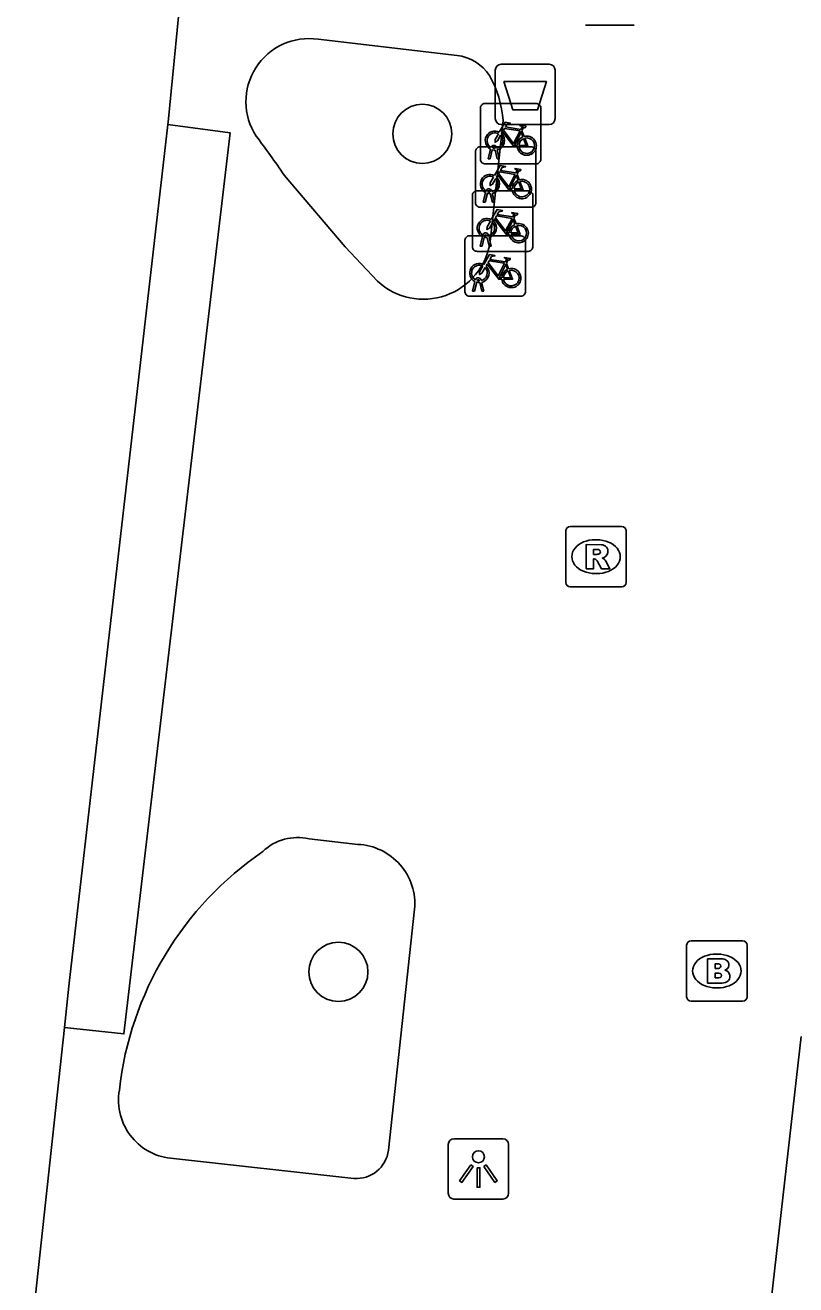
# Model space of a CAD drawing. Extents: x 162026 to 163499, y 387297 to 388169.
# Drawn here: x 162265.66 to 162278.4, y 387569.33 to 387590.17 of the extents above; entities that cross this region are included whole.
import ezdxf

# ---------------------------------------------------------------- set-up
doc = ezdxf.new("R2010")
doc.units = 0
for name, color, linetype in [('IMGEO_Afvalbak', 7, 'Continuous'), ('IMGEO_Boom', 7, 'Continuous'), ('IMGEO_Brandkraan', 7, 'Continuous'), ('IMGEO_Fietsenrek', 7, 'Continuous'), ('IMGEO_Lichtpunt', 7, 'Continuous'), ('IMGEO_Pand', 7, 'Continuous'), ('IMGEO_Rijbaan_lokaal_gesloten', 7, 'Continuous'), ('IMGEO_Rioolput', 7, 'Continuous'), ('IMGEO_Voetpad_gesloten', 7, 'Continuous'), ('IMGEO_Voetpad_open', 7, 'Continuous')]:
    doc.layers.add(name, color=color, linetype=linetype)

msp = doc.modelspace()

# ---------------------------------------------------------------- linework, layer by layer
at = {"layer": 'IMGEO_Afvalbak'}
for p, q in [((162273.431, 387588.625), (162273.431, 387589.425)), ((162273.431, 387589.425), (162273.431, 387588.625)), ((162273.531, 387589.525), (162274.321, 387589.525)), ((162274.321, 387589.525), (162273.531, 387589.525)), ((162274.421, 387589.425), (162274.421, 387588.625)), ((162274.421, 387588.625), (162274.421, 387589.425)), ((162274.321, 387588.525), (162273.531, 387588.525)), ((162273.531, 387588.525), (162274.321, 387588.525))]:
    msp.add_line(p, q, dxfattribs=at)
msp.add_lwpolyline([(162273.574, 387589.239), (162274.278, 387589.239), (162274.129, 387588.769), (162273.723, 387588.769), (162273.574, 387589.239)], dxfattribs=at)
for centre, start, end in [((162273.531, 387589.425), 90, 180), ((162273.531, 387589.425), 90, 180), ((162274.321, 387589.425), 0, 90), ((162274.321, 387589.425), 360, 90), ((162273.531, 387588.625), 180, 270), ((162273.531, 387588.625), 180, 270), ((162274.321, 387588.625), 270, 0), ((162274.321, 387588.625), 270, 0)]:
    msp.add_arc(centre, 0.1, start, end, dxfattribs=at)
at = {"layer": 'IMGEO_Boom'}
for centre in [(162272.225, 387588.373), (162270.837, 387574.509)]:
    msp.add_circle(centre, 0.489, dxfattribs=at)
at = {"layer": 'IMGEO_Brandkraan'}
for p, q in [((162276.67, 387575.023), (162277.522, 387575.023)), ((162276.595, 387574.097), (162276.595, 387574.949)), ((162277.083, 387574.803), (162277.108, 387574.803)), ((162277.596, 387574.949), (162277.596, 387574.097)), ((162277.106, 387574.243), (162277.081, 387574.243)), ((162277.522, 387574.023), (162276.67, 387574.023))]:
    msp.add_line(p, q, dxfattribs=at)
for points in [[(162276.67, 387575.023), (162277.522, 387575.023)], [(162276.595, 387574.097), (162276.595, 387574.949)], [(162277.596, 387574.949), (162277.596, 387574.097)], [(162276.943, 387574.723), (162276.943, 387574.323), (162277.156, 387574.323)], [(162277.174, 387574.723), (162276.943, 387574.723)], [(162277.122, 387574.642), (162277.068, 387574.642), (162277.068, 387574.566)], [(162277.068, 387574.566), (162277.121, 387574.566)], [(162277.13, 387574.49), (162277.068, 387574.49), (162277.068, 387574.409)], [(162277.068, 387574.409), (162277.13, 387574.409)], [(162277.522, 387574.023), (162276.67, 387574.023)]]:
    msp.add_lwpolyline(points, dxfattribs=at)
for centre, radius, start, end in [((162276.672, 387574.947), 0.0765, 91.552, 178.448), ((162276.672, 387574.947), 0.0765, 91.552, 178.448), ((162277.52, 387574.947), 0.0765, 1.552, 88.448), ((162277.52, 387574.947), 0.0765, 1.552, 88.448), ((162277.123, 387574.604), 0.0379, 267.8285, 90.9355), ((162277.178, 387574.578), 0.145, 59.4692, 91.5367), ((162277.203, 387574.625), 0.0922, 285.5137, 58.1501), ((162277.131, 387574.449), 0.0404, 269.8759, 90.5077), ((162277.208, 387574.433), 0.105, 301.3115, 78.989), ((162277.162, 387574.574), 0.251, 268.6676, 293.5347), ((162276.672, 387574.099), 0.0765, 181.552, 268.448), ((162276.672, 387574.099), 0.0765, 181.552, 268.448), ((162277.52, 387574.099), 0.0765, 271.552, 358.448), ((162277.52, 387574.099), 0.0765, 271.552, 358.448)]:
    msp.add_arc(centre, radius, start, end, dxfattribs=at)
for centre, major_axis, ratio, start_param, end_param in [((162277.082, 387574.523), (-0.387, 0.002), 0.722429, 4.712389, 7.853982), ((162277.107, 387574.523), (-0.39, 0.002), 0.717154, 1.570796, 4.712389)]:
    msp.add_ellipse(centre, major_axis=major_axis, ratio=ratio, start_param=start_param, end_param=end_param, dxfattribs=at)
at = {"layer": 'IMGEO_Fietsenrek'}
for p, q in [((162273.185, 387587.951), (162273.185, 387588.792)), ((162273.185, 387588.792), (162273.185, 387587.951)), ((162273.26, 387588.876), (162274.101, 387588.876)), ((162274.101, 387588.876), (162273.26, 387588.876)), ((162274.185, 387588.801), (162274.185, 387587.96)), ((162274.185, 387587.96), (162274.185, 387588.801)), ((162273.872, 387588.425), (162273.908, 387588.33)), ((162273.179, 387588.158), (162274.02, 387588.158)), ((162274.02, 387588.158), (162273.179, 387588.158)), ((162273.312, 387587.96), (162273.351, 387588.12)), ((162273.423, 387588.132), (162273.422, 387588.136)), ((162273.454, 387588.143), (162273.455, 387588.136)), ((162273.104, 387587.233), (162273.104, 387588.074)), ((162273.104, 387588.074), (162273.104, 387587.233)), ((162273.346, 387587.96), (162273.312, 387587.96)), ((162273.381, 387588.108), (162273.346, 387587.96)), ((162273.464, 387587.96), (162273.43, 387588.102)), ((162273.462, 387588.106), (162273.497, 387587.96)), ((162273.497, 387587.96), (162273.464, 387587.96)), ((162274.104, 387588.083), (162274.104, 387587.242)), ((162274.104, 387587.242), (162274.104, 387588.083)), ((162274.11, 387587.876), (162273.269, 387587.876)), ((162273.269, 387587.876), (162274.11, 387587.876)), ((162273.791, 387587.707), (162273.827, 387587.612)), ((162273.052, 387586.504), (162273.052, 387587.345)), ((162273.052, 387587.345), (162273.052, 387586.504)), ((162273.127, 387587.429), (162273.968, 387587.429)), ((162273.968, 387587.429), (162273.127, 387587.429)), ((162273.231, 387587.242), (162273.27, 387587.402)), ((162273.3, 387587.39), (162273.265, 387587.242)), ((162273.342, 387587.414), (162273.341, 387587.418)), ((162273.383, 387587.242), (162273.349, 387587.384)), ((162273.373, 387587.425), (162273.374, 387587.418)), ((162273.381, 387587.388), (162273.416, 387587.242)), ((162274.052, 387587.354), (162274.052, 387586.513)), ((162274.052, 387586.513), (162274.052, 387587.354)), ((162274.029, 387587.158), (162273.188, 387587.158)), ((162273.188, 387587.158), (162274.029, 387587.158)), ((162273.265, 387587.242), (162273.231, 387587.242)), ((162273.416, 387587.242), (162273.383, 387587.242)), ((162273.739, 387586.978), (162273.775, 387586.883)), ((162273.004, 387586.686), (162273.845, 387586.686)), ((162273.845, 387586.686), (162273.004, 387586.686)), ((162273.179, 387586.513), (162273.218, 387586.673)), ((162273.248, 387586.661), (162273.213, 387586.513)), ((162273.29, 387586.685), (162273.289, 387586.689)), ((162273.321, 387586.696), (162273.322, 387586.689)), ((162273.329, 387586.659), (162273.364, 387586.513)), ((162272.929, 387585.761), (162272.929, 387586.602)), ((162272.929, 387586.602), (162272.929, 387585.761)), ((162273.213, 387586.513), (162273.179, 387586.513)), ((162273.331, 387586.513), (162273.297, 387586.655)), ((162273.364, 387586.513), (162273.331, 387586.513)), ((162273.929, 387586.611), (162273.929, 387585.77)), ((162273.929, 387585.77), (162273.929, 387586.611)), ((162273.977, 387586.429), (162273.136, 387586.429)), ((162273.136, 387586.429), (162273.977, 387586.429)), ((162273.616, 387586.235), (162273.652, 387586.14)), ((162273.056, 387585.77), (162273.095, 387585.93)), ((162273.125, 387585.918), (162273.09, 387585.77)), ((162273.167, 387585.942), (162273.166, 387585.946)), ((162273.208, 387585.77), (162273.174, 387585.912)), ((162273.198, 387585.953), (162273.199, 387585.946)), ((162273.206, 387585.916), (162273.241, 387585.77)), ((162273.854, 387585.686), (162273.013, 387585.686)), ((162273.013, 387585.686), (162273.854, 387585.686)), ((162273.09, 387585.77), (162273.056, 387585.77)), ((162273.241, 387585.77), (162273.208, 387585.77))]:
    msp.add_line(p, q, dxfattribs=at)
for points in [[(162273.498, 387588.402), (162273.593, 387588.566), (162273.679, 387588.552), (162273.681, 387588.543), (162273.625, 387588.532), (162273.598, 387588.487), (162273.854, 387588.446)], [(162273.519, 387588.35), (162273.467, 387588.26), (162273.427, 387588.235), (162273.428, 387588.282), (162273.483, 387588.376)], [(162273.794, 387588.158), (162273.744, 387588.158), (162273.553, 387588.409), (162273.534, 387588.377)], [(162273.841, 387588.421), (162273.584, 387588.462), (162273.567, 387588.433), (162273.734, 387588.213), (162273.841, 387588.421)], [(162273.889, 387588.323), (162273.859, 387588.4), (162273.75, 387588.182), (162273.793, 387588.182)], [(162273.854, 387588.446), (162273.879, 387588.495), (162273.873, 387588.499), (162273.85, 387588.503), (162273.838, 387588.51), (162273.837, 387588.513), (162273.839, 387588.518), (162273.934, 387588.503), (162273.936, 387588.493), (162273.926, 387588.48), (162273.914, 387588.474), (162273.9, 387588.48), (162273.872, 387588.425)], [(162273.823, 387588.182), (162273.943, 387588.181), (162273.899, 387588.295)], [(162273.919, 387588.302), (162273.974, 387588.157), (162273.824, 387588.157)], [(162273.417, 387587.684), (162273.512, 387587.848), (162273.598, 387587.834), (162273.6, 387587.825), (162273.544, 387587.814), (162273.517, 387587.769), (162273.773, 387587.728)], [(162273.76, 387587.703), (162273.503, 387587.744), (162273.486, 387587.715), (162273.653, 387587.495), (162273.76, 387587.703)], [(162273.773, 387587.728), (162273.798, 387587.777), (162273.792, 387587.781), (162273.769, 387587.785), (162273.757, 387587.792), (162273.756, 387587.795), (162273.758, 387587.8), (162273.853, 387587.785), (162273.855, 387587.775), (162273.845, 387587.762), (162273.833, 387587.756), (162273.819, 387587.762), (162273.791, 387587.707)], [(162273.438, 387587.632), (162273.386, 387587.542), (162273.346, 387587.517), (162273.347, 387587.564), (162273.402, 387587.658)], [(162273.713, 387587.44), (162273.663, 387587.44), (162273.472, 387587.691), (162273.453, 387587.659)], [(162273.808, 387587.605), (162273.778, 387587.682), (162273.669, 387587.464), (162273.712, 387587.464)], [(162273.742, 387587.464), (162273.862, 387587.463), (162273.818, 387587.577)], [(162273.838, 387587.584), (162273.893, 387587.439), (162273.743, 387587.439)], [(162273.365, 387586.955), (162273.46, 387587.119), (162273.546, 387587.105), (162273.548, 387587.096), (162273.492, 387587.085), (162273.465, 387587.04), (162273.721, 387586.999)], [(162273.386, 387586.903), (162273.334, 387586.813), (162273.294, 387586.788), (162273.295, 387586.835), (162273.35, 387586.929)], [(162273.661, 387586.711), (162273.611, 387586.711), (162273.42, 387586.962), (162273.401, 387586.93)], [(162273.708, 387586.974), (162273.451, 387587.015), (162273.434, 387586.986), (162273.601, 387586.766), (162273.708, 387586.974)], [(162273.756, 387586.876), (162273.726, 387586.953), (162273.617, 387586.735), (162273.66, 387586.735)], [(162273.721, 387586.999), (162273.746, 387587.048), (162273.74, 387587.052), (162273.717, 387587.056), (162273.705, 387587.063), (162273.704, 387587.066), (162273.706, 387587.071), (162273.801, 387587.056), (162273.803, 387587.046), (162273.793, 387587.033), (162273.781, 387587.027), (162273.767, 387587.033), (162273.739, 387586.978)], [(162273.69, 387586.735), (162273.81, 387586.734), (162273.766, 387586.848)], [(162273.786, 387586.855), (162273.841, 387586.71), (162273.691, 387586.71)], [(162273.242, 387586.212), (162273.337, 387586.376), (162273.423, 387586.362), (162273.425, 387586.353), (162273.369, 387586.342), (162273.342, 387586.297), (162273.598, 387586.256)], [(162273.585, 387586.231), (162273.328, 387586.272), (162273.311, 387586.243), (162273.478, 387586.023), (162273.585, 387586.231)], [(162273.598, 387586.256), (162273.623, 387586.305), (162273.617, 387586.309), (162273.594, 387586.313), (162273.582, 387586.32), (162273.581, 387586.323), (162273.583, 387586.328), (162273.678, 387586.313), (162273.68, 387586.303), (162273.67, 387586.29), (162273.658, 387586.284), (162273.644, 387586.29), (162273.616, 387586.235)], [(162273.263, 387586.16), (162273.211, 387586.07), (162273.171, 387586.045), (162273.172, 387586.092), (162273.227, 387586.186)], [(162273.538, 387585.968), (162273.488, 387585.968), (162273.297, 387586.219), (162273.278, 387586.187)], [(162273.633, 387586.133), (162273.603, 387586.21), (162273.494, 387585.992), (162273.537, 387585.992)], [(162273.567, 387585.992), (162273.687, 387585.991), (162273.643, 387586.105)], [(162273.663, 387586.112), (162273.718, 387585.967), (162273.568, 387585.967)]]:
    msp.add_lwpolyline(points, dxfattribs=at)
for centre, radius, start, end in [((162273.263, 387588.798), 0.0779, 92.4484, 184.2845), ((162273.263, 387588.798), 0.0779, 92.4484, 184.2845), ((162274.107, 387588.798), 0.0779, 2.4484, 94.2845), ((162274.107, 387588.798), 0.0779, 2.4484, 94.2845), ((162273.425, 387588.261), 0.159, 62.6766, 242.1369), ((162273.425, 387588.261), 0.129, 63.3192, 238.903), ((162273.425, 387588.261), 0.129, 283.6043, 43.4302), ((162273.425, 387588.261), 0.159, 283.5766, 46.6042), ((162273.952, 387588.177), 0.159, 187.0065, 105.7708), ((162273.182, 387588.08), 0.0779, 92.4484, 184.2845), ((162273.182, 387588.08), 0.0779, 92.4484, 184.2845), ((162273.405, 387588.132), 0.0499, 12.8025, 158.6934), ((162273.405, 387588.132), 0.0174, 12.8025, 163.4502), ((162273.425, 387588.261), 0.129, 253.415, 269.0204), ((162273.952, 387588.177), 0.159, 113.3408, 178.3217), ((162273.952, 387588.177), 0.129, 113.923, 177.9556), ((162273.952, 387588.177), 0.129, 188.6715, 104.5883), ((162274.026, 387588.08), 0.0779, 2.4484, 94.2845), ((162274.026, 387588.08), 0.0779, 2.4484, 94.2845), ((162273.263, 387587.954), 0.0779, 182.4484, 274.2845), ((162273.263, 387587.954), 0.0779, 182.4484, 274.2845), ((162273.425, 387588.261), 0.159, 253.9967, 271.7867), ((162274.107, 387587.954), 0.0779, 272.4484, 4.2845), ((162274.107, 387587.954), 0.0779, 272.4484, 4.2845), ((162273.344, 387587.543), 0.159, 62.6766, 242.1369), ((162273.344, 387587.543), 0.129, 63.3192, 238.903), ((162273.344, 387587.543), 0.129, 283.6043, 43.4302), ((162273.344, 387587.543), 0.159, 283.5766, 46.6042), ((162273.871, 387587.459), 0.159, 113.3408, 178.3217), ((162273.871, 387587.459), 0.159, 187.0065, 105.7708), ((162273.871, 387587.459), 0.129, 113.923, 177.9556), ((162273.871, 387587.459), 0.129, 188.6715, 104.5883), ((162273.13, 387587.351), 0.0779, 92.4484, 184.2845), ((162273.13, 387587.351), 0.0779, 92.4484, 184.2845), ((162273.324, 387587.414), 0.0499, 12.8025, 158.6934), ((162273.344, 387587.543), 0.159, 253.9967, 271.7867), ((162273.324, 387587.414), 0.0174, 12.8025, 163.4502), ((162273.344, 387587.543), 0.129, 253.415, 269.0204), ((162273.974, 387587.351), 0.0779, 2.4484, 94.2845), ((162273.974, 387587.351), 0.0779, 2.4484, 94.2845), ((162273.182, 387587.236), 0.0779, 182.4484, 274.2845), ((162273.182, 387587.236), 0.0779, 182.4484, 274.2845), ((162274.026, 387587.236), 0.0779, 272.4484, 4.2845), ((162274.026, 387587.236), 0.0779, 272.4484, 4.2845), ((162273.292, 387586.814), 0.159, 62.6766, 242.1369), ((162273.292, 387586.814), 0.129, 63.3192, 238.903), ((162273.292, 387586.814), 0.129, 283.6043, 43.4302), ((162273.292, 387586.814), 0.159, 283.5766, 46.6042), ((162273.819, 387586.73), 0.159, 113.3408, 178.3217), ((162273.819, 387586.73), 0.159, 187.0065, 105.7708), ((162273.007, 387586.608), 0.0779, 92.4484, 184.2845), ((162273.007, 387586.608), 0.0779, 92.4484, 184.2845), ((162273.272, 387586.685), 0.0499, 12.8025, 158.6934), ((162273.292, 387586.814), 0.159, 253.9967, 271.7867), ((162273.272, 387586.685), 0.0174, 12.8025, 163.4502), ((162273.292, 387586.814), 0.129, 253.415, 269.0204), ((162273.819, 387586.73), 0.129, 113.923, 177.9556), ((162273.819, 387586.73), 0.129, 188.6715, 104.5883), ((162273.851, 387586.608), 0.0779, 2.4484, 94.2845), ((162273.851, 387586.608), 0.0779, 2.4484, 94.2845), ((162273.13, 387586.507), 0.0779, 182.4484, 274.2845), ((162273.13, 387586.507), 0.0779, 182.4484, 274.2845), ((162273.974, 387586.507), 0.0779, 272.4484, 4.2845), ((162273.974, 387586.507), 0.0779, 272.4484, 4.2845), ((162273.169, 387586.071), 0.159, 62.6766, 242.1369), ((162273.169, 387586.071), 0.129, 63.3192, 238.903), ((162273.169, 387586.071), 0.129, 283.6043, 43.4302), ((162273.169, 387586.071), 0.159, 283.5766, 46.6042), ((162273.696, 387585.987), 0.159, 113.3408, 178.3217), ((162273.696, 387585.987), 0.159, 187.0065, 105.7708), ((162273.696, 387585.987), 0.129, 113.923, 177.9556), ((162273.696, 387585.987), 0.129, 188.6715, 104.5883), ((162273.149, 387585.942), 0.0499, 12.8025, 158.6934), ((162273.169, 387586.071), 0.159, 253.9967, 271.7867), ((162273.149, 387585.942), 0.0174, 12.8025, 163.4502), ((162273.169, 387586.071), 0.129, 253.415, 269.0204), ((162273.007, 387585.764), 0.0779, 182.4484, 274.2845), ((162273.007, 387585.764), 0.0779, 182.4484, 274.2845), ((162273.851, 387585.764), 0.0779, 272.4484, 4.2845), ((162273.851, 387585.764), 0.0779, 272.4484, 4.2845)]:
    msp.add_arc(centre, radius, start, end, dxfattribs=at)
at = {"layer": 'IMGEO_Lichtpunt'}
for p, q in [((162274.921, 387590.171), (162275.729, 387590.171)), ((162274.921, 387590.171), (162275.729, 387590.171)), ((162272.654, 387571.652), (162272.654, 387570.845)), ((162272.654, 387571.652), (162272.654, 387570.845)), ((162273.556, 387571.747), (162272.748, 387571.747)), ((162273.556, 387571.747), (162272.748, 387571.747)), ((162273.65, 387570.845), (162273.65, 387571.652)), ((162273.65, 387570.845), (162273.65, 387571.652)), ((162272.748, 387570.751), (162273.556, 387570.751)), ((162272.748, 387570.751), (162273.556, 387570.751))]:
    msp.add_line(p, q, dxfattribs=at)
for points in [[(162273.028, 387571.316), (162273.067, 387571.288), (162272.879, 387571.026), (162272.841, 387571.053), (162273.028, 387571.316)], [(162273.13, 387571.268), (162273.177, 387571.268), (162273.177, 387570.946), (162273.13, 387570.946), (162273.13, 387571.268)], [(162273.24, 387571.288), (162273.278, 387571.315), (162273.465, 387571.053), (162273.426, 387571.025), (162273.24, 387571.288)]]:
    msp.add_lwpolyline(points, dxfattribs=at)
msp.add_circle((162273.153, 387571.45), 0.0994, dxfattribs=at)
for centre, start, end in [((162272.748, 387571.652), 90, 180), ((162272.748, 387571.652), 90, 180), ((162273.556, 387571.652), 0, 90), ((162273.556, 387571.652), 0, 90), ((162272.748, 387570.845), 180, 270), ((162272.748, 387570.845), 180, 270), ((162273.556, 387570.845), 270, 0), ((162273.556, 387570.845), 270, 360)]:
    msp.add_arc(centre, 0.0946, start, end, dxfattribs=at)
at = {"layer": 'IMGEO_Pand'}
msp.add_lwpolyline([(162278.491, 387573.437), (162276.745, 387558.061)], dxfattribs=at)
at = {"layer": 'IMGEO_Rijbaan_lokaal_gesloten'}
for points in [[(162268.018, 387588.53), (162268.022, 387588.565), (162268.219, 387590.6)], [(162266.306, 387573.59), (162266.38, 387574.271), (162268.018, 387588.53)], [(162265.657, 387567.585), (162266.306, 387573.59)]]:
    msp.add_lwpolyline(points, dxfattribs=at)
at = {"layer": 'IMGEO_Rioolput'}
for p, q in [((162274.672, 387581.878), (162275.524, 387581.878)), ((162274.597, 387580.952), (162274.597, 387581.804)), ((162275.085, 387581.658), (162275.11, 387581.658)), ((162275.598, 387581.804), (162275.598, 387580.952)), ((162275.108, 387581.098), (162275.083, 387581.098)), ((162275.524, 387580.878), (162274.672, 387580.878))]:
    msp.add_line(p, q, dxfattribs=at)
for points in [[(162274.672, 387581.878), (162275.524, 387581.878)], [(162274.597, 387580.952), (162274.597, 387581.804)], [(162275.598, 387581.804), (162275.598, 387580.952)], [(162275.186, 387581.576), (162274.934, 387581.578), (162274.934, 387581.178)], [(162275.112, 387581.497), (162275.058, 387581.497), (162275.058, 387581.416)], [(162274.934, 387581.178), (162275.058, 387581.178), (162275.058, 387581.34), (162275.069, 387581.34)], [(162275.058, 387581.416), (162275.11, 387581.416)], [(162275.116, 387581.311), (162275.187, 387581.178), (162275.327, 387581.178), (162275.262, 387581.304)], [(162275.524, 387580.878), (162274.672, 387580.878)]]:
    msp.add_lwpolyline(points, dxfattribs=at)
for centre, radius, start, end in [((162274.674, 387581.802), 0.0765, 91.552, 178.448), ((162274.674, 387581.802), 0.0765, 91.552, 178.448), ((162275.522, 387581.802), 0.0765, 1.552, 88.448), ((162275.522, 387581.802), 0.0765, 1.552, 88.448), ((162275.118, 387581.401), 0.0964, 77.0061, 93.1865), ((162275.132, 387581.458), 0.0378, 276.6634, 79.6772), ((162275.185, 387581.466), 0.109, 350.3612, 89.416), ((162275.183, 387581.466), 0.112, 277.5842, 350.9817), ((162275.068, 387581.287), 0.0533, 26.0293, 88.6989), ((162275.094, 387581.605), 0.19, 274.7715, 282.9687), ((162275.167, 387581.251), 0.108, 29.5134, 73.7905), ((162274.674, 387580.954), 0.0765, 181.552, 268.448), ((162274.674, 387580.954), 0.0765, 181.552, 268.448), ((162275.522, 387580.954), 0.0765, 271.552, 358.448), ((162275.522, 387580.954), 0.0765, 271.552, 358.448)]:
    msp.add_arc(centre, radius, start, end, dxfattribs=at)
for centre, major_axis, ratio, start_param, end_param in [((162275.084, 387581.378), (-0.387, 0.002), 0.722429, 4.712389, 7.853982), ((162275.109, 387581.378), (-0.39, 0.002), 0.717154, 1.570796, 4.712389)]:
    msp.add_ellipse(centre, major_axis=major_axis, ratio=ratio, start_param=start_param, end_param=end_param, dxfattribs=at)
at = {"layer": 'IMGEO_Voetpad_gesloten'}
msp.add_lwpolyline([(162268.018, 387588.53), (162269.044, 387588.391), (162267.289, 387573.481), (162266.306, 387573.59)], dxfattribs=at)
at = {"layer": 'IMGEO_Voetpad_open'}
for points in [[(162270.5, 387589.939), (162272.8, 387589.671)], [(162273.56, 387588.592), (162273.347, 387586.594)], [(162271.484, 387585.935), (162270.948, 387586.502), (162269.939, 387587.688)], [(162270.351, 387576.709), (162271.159, 387576.617)], [(162272.097, 387575.545), (162271.664, 387571.56)], [(162271.091, 387571.092), (162268.107, 387571.421)]]:
    msp.add_lwpolyline(points, dxfattribs=at)
for centre, radius, start, end in [((162270.352, 387588.905), 1.045, 81.8331, 213.1414), ((162272.691, 387588.893), 0.786, 34.6831, 82.0186), ((162271.7, 387588.445), 1.865, 4.5243, 28.6773), ((162260.079, 387581.125), 11.845, 33.65, 37.4925), ((162272.243, 387586.752), 1.115, 227.1071, 351.8534), ((162270.162, 387575.901), 0.83, 76.8476, 133.6881), ((162272.692, 387571.946), 5.511, 124.2618, 173.6784), ((162271.113, 387575.631), 0.988, 355.0317, 87.3402), ((162268.17, 387572.388), 0.97, 170.2251, 219.7285), ((162268.169, 387572.388), 0.969, 219.7795, 266.3545), ((162271.136, 387571.622), 0.532, 265.1894, 353.2913)]:
    msp.add_arc(centre, radius, start, end, dxfattribs=at)

doc.saveas('drawing.dxf')
